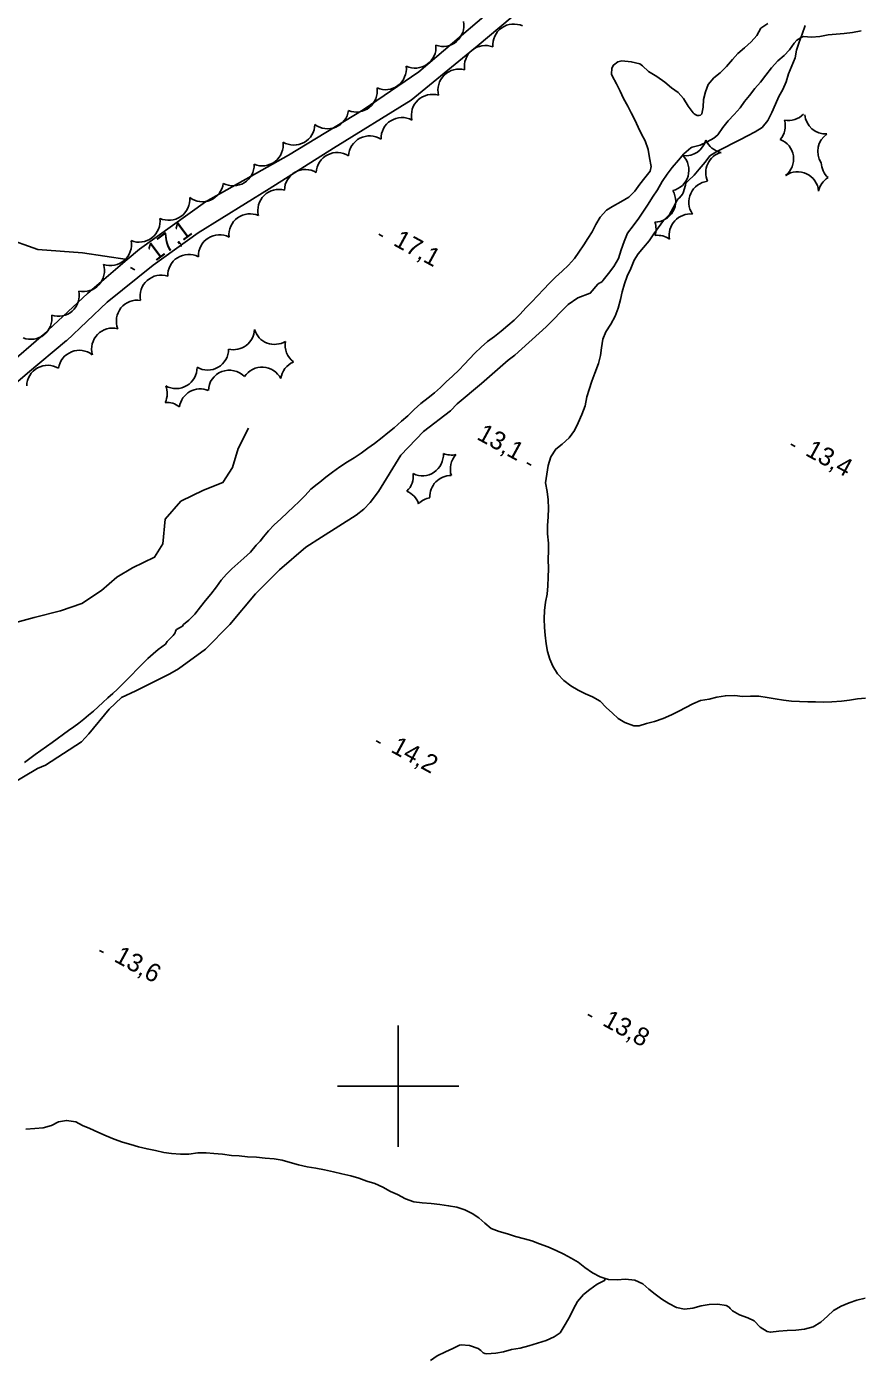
# Model space of a CAD drawing. Extents: x 219136 to 222520, y 5421589 to 5424530.
# Drawn here: x 219338.8 to 219475.9, y 5422954.8 to 5423174.7 of the extents above; entities that cross this region are included whole.
import ezdxf

# ---------------------------------------------------------------- set-up
doc = ezdxf.new("R2010")
doc.units = 0
for name, color, linetype in [('Level 19', 7, 'Continuous'), ('Level 2', 7, 'Continuous'), ('Level 22', 7, 'Continuous'), ('Level 3', 7, 'Continuous'), ('Level 4', 7, 'Continuous'), ('Level 44', 7, 'Continuous'), ('Level 61', 7, 'Continuous')]:
    doc.layers.add(name, color=color, linetype=linetype)

msp = doc.modelspace()

# ---------------------------------------------------------------- linework, layer by layer
at = {"layer": 'Level 19'}
for points in [[(219422.57, 5423179.56), (219413.04, 5423171.51), (219402.14, 5423162.6), (219389.35, 5423154.7), (219378.75, 5423147.99), (219367.02, 5423140.76), (219359.59, 5423135.38), (219352.05, 5423129.29), (219345.32, 5423122.92)], [(219348.77, 5423130.73), (219355.33, 5423136.34), (219357.34, 5423138.06), (219368.22, 5423145.85), (219381.95, 5423153.54), (219394.23, 5423161.04), (219403.44, 5423167.29), (219414.53, 5423176.76)], [(219348.77, 5423130.73), (219341.55, 5423123.99), (219333.36, 5423116.91), (219323.66, 5423109.24), (219314.35, 5423102.59), (219303.78, 5423094.65), (219291.39, 5423086.4), (219281.5, 5423079.52), (219273.75, 5423073.13), (219267.09, 5423067.41), (219258.22, 5423060.73), (219249.71, 5423054.18), (219239.2, 5423046.69), (219230.9, 5423039.92), (219220.39, 5423031.65), (219213.93, 5423025.56), (219205.19, 5423018.52), (219199.59, 5423014.87), (219189.68, 5423009.18), (219180.35, 5423003.95), (219170.86, 5422999.62), (219170.03, 5422999.19)], [(219237.29, 5423041.14), (219246.58, 5423048.2), (219258.21, 5423057.11), (219269.31, 5423065.18), (219279.23, 5423073.5), (219289.71, 5423081.09), (219300.28, 5423087.98), (219308.84, 5423093.98), (219318.82, 5423101.38), (219329.78, 5423109.8), (219338.9, 5423117.57), (219345.35, 5423122.95)]]:
    msp.add_lwpolyline(points, dxfattribs=at)
at = {"layer": 'Level 2'}
for points in [[(219460.98, 5423175.28), (219459.79, 5423174.48), (219459.13, 5423173.28), (219458.23, 5423172.21), (219457.1, 5423171.26), (219456.04, 5423170.33), (219455.14, 5423169.31), (219454.17, 5423168.18), (219453.12, 5423167.14), (219452.09, 5423166.29), (219451.11, 5423165.17), (219450.7, 5423163.98), (219450.37, 5423162.73), (219450.33, 5423161.44), (219450.11, 5423160.34), (219449.85, 5423160.16), (219449.6, 5423160.08), (219449.31, 5423160.08), (219449.07, 5423160.17), (219448.81, 5423160.35), (219448.63, 5423160.54), (219447.84, 5423161.63), (219447.05, 5423162.87), (219446.2, 5423163.85), (219445.08, 5423164.67), (219443.96, 5423165.56), (219442.66, 5423166.51), (219441.3, 5423167.32), (219440.3, 5423168.27), (219439.87, 5423168.59), (219438.45, 5423168.96), (219436.92, 5423169.12), (219436.25, 5423168.91), (219435.51, 5423168.41), (219435.24, 5423167.91), (219435.21, 5423166.88), (219435.31, 5423166.6), (219435.99, 5423165.29), (219436.6, 5423164.07), (219437.19, 5423162.91), (219437.86, 5423161.61), (219438.44, 5423160.5), (219439.01, 5423159.39), (219439.56, 5423158.14)], [(219476.37, 5423174.07), (219474.93, 5423173.8), (219473.53, 5423173.6), (219472.26, 5423173.51), (219470.89, 5423173.38), (219469.53, 5423173.12), (219468.18, 5423173), (219466.85, 5423173.09), (219466.57, 5423173), (219466.28, 5423172.86), (219465.76, 5423172.53), (219465.29, 5423171.99), (219464.55, 5423170.92), (219463.64, 5423169.97), (219462.6, 5423169.08), (219461.59, 5423167.96), (219460.66, 5423166.73), (219459.75, 5423165.6), (219458.84, 5423164.51), (219457.92, 5423163.4), (219457.12, 5423162.39), (219456.39, 5423161.36), (219455.42, 5423160.23), (219454.43, 5423159.18)], [(219439.56, 5423158.14), (219440.13, 5423157.03), (219440.72, 5423155.89), (219441.22, 5423154.49), (219441.47, 5423153.08), (219441.71, 5423151.67), (219441.54, 5423150.9), (219440.66, 5423149.82), (219439.85, 5423148.74), (219439.03, 5423147.63), (219438.04, 5423146.59), (219436.71, 5423145.82), (219435.36, 5423145.08), (219434.39, 5423144.49), (219433.34, 5423143.3), (219432.61, 5423142.1), (219431.98, 5423140.89), (219431.31, 5423139.78), (219430.62, 5423138.73), (219429.81, 5423137.57), (219429.11, 5423136.49), (219428.09, 5423135.38), (219427.06, 5423134.42), (219425.95, 5423133.41), (219424.92, 5423132.4), (219424.03, 5423131.44), (219422.99, 5423130.36), (219422.06, 5423129.33), (219421.05, 5423128.35), (219420.11, 5423127.31), (219419.12, 5423126.34), (219418.1, 5423125.47), (219417.01, 5423124.54), (219415.89, 5423123.64), (219414.74, 5423122.82), (219413.72, 5423121.89)], [(219454.43, 5423159.18), (219453.56, 5423158.08), (219452.75, 5423156.91), (219452.07, 5423156.32), (219450.96, 5423155.75), (219449.81, 5423155.19), (219448.48, 5423154.86), (219448.25, 5423154.74), (219447.1, 5423153.76), (219446.21, 5423152.7), (219445.2, 5423151.53), (219444.36, 5423150.43), (219443.52, 5423149.2), (219442.78, 5423147.85), (219441.96, 5423146.59), (219441.22, 5423145.47), (219440.44, 5423144.31), (219439.67, 5423143.14), (219438.74, 5423141.91), (219437.83, 5423140.66), (219437.27, 5423139.3), (219436.79, 5423137.91), (219436.32, 5423136.5), (219435.59, 5423135.17), (219434.71, 5423134.03), (219433.83, 5423132.95), (219433.65, 5423132.73), (219433.43, 5423132.56), (219433.17, 5423132.43), (219432.96, 5423132.26), (219431.69, 5423130.78), (219431.69, 5423130.78)], [(219431.69, 5423130.78), (219429.65, 5423130.03), (219428.02, 5423128.9), (219424.42, 5423125.21), (219419.27, 5423120.57), (219418.13, 5423119.74), (219413.73, 5423115.9), (219409.75, 5423112.53), (219408.62, 5423111.36), (219404.17, 5423107.95), (219400.46, 5423104.07), (219396.79, 5423098.09), (219395.41, 5423096.28), (219394.35, 5423095.17), (219393.1, 5423094.16), (219387.38, 5423090.55), (219384.8, 5423088.9), (219380.43, 5423085.14), (219376.5, 5423081.19), (219372.26, 5423076.15), (219368.24, 5423072.05), (219363.78, 5423068.81), (219362.35, 5423068.01), (219356.74, 5423065.22), (219354.4, 5423064.11), (219352.35, 5423062.15), (219349.01, 5423058.08), (219347.78, 5423056.79)], [(219413.72, 5423121.89), (219412.66, 5423120.88), (219411.8, 5423119.95), (219410.92, 5423119.03), (219410.05, 5423118.13), (219408.95, 5423117.1), (219407.9, 5423116.17), (219406.97, 5423115.23), (219406.02, 5423114.32), (219404.94, 5423113.52), (219403.74, 5423112.59), (219402.67, 5423111.59), (219401.59, 5423110.57), (219400.55, 5423109.65), (219399.36, 5423108.6), (219398.33, 5423107.76), (219397.35, 5423106.96), (219396.1, 5423106.01), (219395.03, 5423105.22), (219393.89, 5423104.41), (219392.75, 5423103.65), (219391.67, 5423102.96), (219390.4, 5423102.13), (219389.21, 5423101.28), (219388.08, 5423100.46), (219387.12, 5423099.61), (219386.9, 5423099.42), (219386.63, 5423099.26), (219385.59, 5423098.46), (219384.65, 5423097.42), (219383.67, 5423096.42), (219382.75, 5423095.54), (219381.78, 5423094.63), (219380.66, 5423093.58), (219379.58, 5423092.59), (219378.62, 5423091.56), (219377.82, 5423090.61)], [(219377.82, 5423090.61), (219377.26, 5423089.9), (219376.61, 5423089.2), (219375.68, 5423088.07), (219374.54, 5423087.06), (219373.56, 5423086.19), (219372.61, 5423085.31), (219371.69, 5423084.45), (219370.81, 5423083.45), (219370.04, 5423082.34), (219369.12, 5423081.14), (219368.23, 5423080.09), (219367.43, 5423079.05), (219366.51, 5423077.85), (219365.5, 5423076.85), (219364.63, 5423076.13), (219364.43, 5423075.88)], [(219364.43, 5423075.88), (219363.45, 5423075.31), (219363.3, 5423075.02), (219363.22, 5423074.77), (219362.92, 5423074.32), (219361.94, 5423073.33), (219361.63, 5423072.9), (219360.45, 5423072), (219360.45, 5423072)], [(219348.97, 5423061.2), (219349.76, 5423061.87), (219350.53, 5423062.57), (219351.33, 5423063.29), (219352.16, 5423064.02), (219352.95, 5423064.75), (219353.72, 5423065.48), (219354.5, 5423066.24), (219355.27, 5423067.01), (219356.08, 5423067.81), (219356.94, 5423068.7), (219357.84, 5423069.63), (219358.73, 5423070.51), (219359.62, 5423071.29), (219360.45, 5423072)], [(219338.42, 5423053.36), (219339.26, 5423054.02), (219340.14, 5423054.71), (219341.07, 5423055.37), (219342, 5423056.03), (219342.94, 5423056.69), (219345.67, 5423058.64), (219346.52, 5423059.26), (219347.35, 5423059.86), (219348.16, 5423060.5), (219348.97, 5423061.2)], [(219347.78, 5423056.79), (219341.87, 5423052.94), (219340.56, 5423052.37), (219335.93, 5423049.65)]]:
    msp.add_lwpolyline(points, dxfattribs=at)
at = {"layer": 'Level 22'}
for points in [[(219355.33, 5423136.34), (219347.98, 5423137.41), (219340.61, 5423138), (219335.02, 5423139.94), (219327.81, 5423144.26), (219323.21, 5423147.56), (219318.18, 5423148.12), (219314.24, 5423149.13), (219311.45, 5423152.76), (219306.07, 5423156.51), (219300.95, 5423159.18), (219295.41, 5423161.32), (219288.56, 5423164.72), (219284.65, 5423166.06), (219280.71, 5423165.48), (219276.8, 5423167.93), (219273.48, 5423170.61), (219269.3, 5423172.93), (219265.89, 5423174.62), (219265.86, 5423174.63)], [(219375.34, 5423108.5), (219373.64, 5423105.14), (219372.7, 5423102.04), (219371.12, 5423099.55), (219367.94, 5423098.31), (219364.18, 5423096.48), (219361.57, 5423093.53), (219361.19, 5423089.46), (219359.85, 5423087.22), (219356.21, 5423085.49), (219353.63, 5423083.93), (219351.12, 5423081.75), (219347.85, 5423079.59), (219344.35, 5423078.37), (219339.99, 5423077.32), (219334.93, 5423075.93)]]:
    msp.add_lwpolyline(points, dxfattribs=at)
at = {"layer": 'Level 3'}
for p, q in [((219396.81, 5423140.5), (219397.51, 5423140.12)), ((219355.9, 5423134.99), (219356.6, 5423134.61)), ((219464.75, 5423105.86), (219465.45, 5423105.48)), ((219421.24, 5423102.82), (219421.94, 5423102.44)), ((219396.41, 5423056.93), (219397.11, 5423056.55)), ((219350.74, 5423022.4), (219351.45, 5423022.02)), ((219431.29, 5423011.84), (219432, 5423011.46))]:
    msp.add_line(p, q, dxfattribs=at)
at = {"layer": 'Level 4'}
for points in [[(219467.12, 5423174.9), (219466.65, 5423173.49), (219466.11, 5423172.18), (219465.7, 5423170.85), (219465.45, 5423169.61), (219464.94, 5423168.28), (219464.36, 5423166.95), (219464.01, 5423165.62), (219463.43, 5423164.38), (219462.78, 5423163.24), (219462.22, 5423161.94), (219461.61, 5423160.6), (219460.98, 5423159.24), (219460.05, 5423158.11), (219458.9, 5423157.4), (219457.6, 5423156.73), (219456.45, 5423156.13), (219455.14, 5423155.46), (219453.96, 5423154.85), (219452.57, 5423154.14), (219451.41, 5423153.41), (219450.61, 5423152.41), (219449.65, 5423151.26), (219448.83, 5423150.26), (219447.82, 5423149.32), (219447.46, 5423148.9), (219447.37, 5423148.62), (219447.02, 5423147.32), (219446.87, 5423147.12), (219446.38, 5423146.48), (219446.18, 5423146.33), (219446.04, 5423146.11)], [(219446.04, 5423146.11), (219445.36, 5423144.87), (219444.76, 5423143.76), (219443.78, 5423142.76), (219442.88, 5423141.58), (219442.16, 5423140.56), (219441.39, 5423139.42), (219440.44, 5423138.3), (219439.61, 5423137.28), (219438.93, 5423136.21), (219438.37, 5423134.87), (219437.79, 5423133.56), (219437.32, 5423132.3), (219436.93, 5423131.02), (219436.66, 5423129.76), (219436.28, 5423128.32), (219435.8, 5423126.98), (219435.07, 5423125.65), (219434.28, 5423124.4), (219433.76, 5423123.2), (219433.52, 5423121.77), (219433.39, 5423120.5), (219433.05, 5423119.17), (219432.45, 5423117.6), (219431.96, 5423116.26), (219431.48, 5423114.88), (219431.14, 5423113.67), (219430.82, 5423112.18), (219430.3, 5423110.75), (219429.72, 5423109.41), (219429.07, 5423108.12), (219428.19, 5423106.91), (219427.04, 5423105.88), (219426.01, 5423105.06), (219425.17, 5423103.79), (219424.74, 5423102.37), (219424.5, 5423100.91), (219424.32, 5423099.5), (219424.59, 5423098.1), (219424.76, 5423096.69), (219424.82, 5423095.29), (219424.75, 5423093.87), (219424.61, 5423092.47), (219424.65, 5423091.07), (219424.78, 5423089.55), (219424.78, 5423088.29), (219424.75, 5423086.91), (219424.8, 5423085.34), (219424.77, 5423083.96), (219424.7, 5423082.49), (219424.56, 5423081.12), (219424.3, 5423079.8), (219424.12, 5423078.46), (219424.07, 5423077.06), (219424.15, 5423075.63), (219424.25, 5423074.36), (219424.4, 5423072.97), (219424.65, 5423071.68), (219425.01, 5423070.41), (219425.52, 5423069.24), (219426.27, 5423068.02), (219427.32, 5423066.92), (219428.46, 5423066.05), (219429.7, 5423065.31), (219430.88, 5423064.72)], [(219430.88, 5423064.72), (219432.06, 5423064.23), (219433.34, 5423063.48), (219434.33, 5423062.47), (219435.33, 5423061.52), (219436.31, 5423060.62), (219437.37, 5423059.95), (219438.85, 5423059.41), (219439.74, 5423059.45), (219440.97, 5423059.8), (219442.3, 5423060.16), (219443.69, 5423060.63), (219445.07, 5423061.24), (219446.3, 5423061.87), (219447.46, 5423062.47), (219448.59, 5423063.05), (219449.89, 5423063.58), (219451.29, 5423063.82), (219452.55, 5423064.13), (219453.96, 5423064.39), (219455.5, 5423064.41), (219456.78, 5423064.29), (219458.11, 5423064.3), (219459.49, 5423064.3), (219460.86, 5423064.09), (219462.19, 5423063.88), (219463.54, 5423063.68), (219464.89, 5423063.52), (219466.21, 5423063.43), (219467.57, 5423063.37), (219468.84, 5423063.41), (219470.15, 5423063.35), (219471.52, 5423063.36), (219473.1, 5423063.52), (219474.43, 5423063.65), (219475.74, 5423063.86), (219477.06, 5423064.01)], [(219338.62, 5422992.93), (219340.08, 5422993), (219341.49, 5422993.12), (219342.83, 5422993.5), (219343.98, 5422994.1), (219345.32, 5422994.35), (219346.85, 5422994.1), (219347.96, 5422993.53), (219349.17, 5422992.99), (219350.5, 5422992.43), (219351.88, 5422991.81), (219353.17, 5422991.27), (219354.57, 5422990.77), (219355.94, 5422990.39), (219357.22, 5422990.02), (219358.62, 5422989.64), (219360.02, 5422989.37), (219361.39, 5422989.08), (219362.65, 5422988.9), (219364.12, 5422988.78), (219365.5, 5422988.81), (219366.98, 5422988.99), (219368.34, 5422989), (219369.62, 5422988.91), (219371.07, 5422988.76), (219372.51, 5422988.59), (219373.78, 5422988.52), (219375.18, 5422988.35), (219376.65, 5422988.29), (219378.09, 5422988.15), (219379.56, 5422988), (219380.87, 5422987.81), (219382.23, 5422987.39), (219383.56, 5422987), (219385.02, 5422986.7), (219386.43, 5422986.45), (219387.89, 5422986.18), (219389.37, 5422985.87), (219390.74, 5422985.54), (219392.21, 5422985.23)], [(219392.21, 5422985.23), (219393.55, 5422984.81), (219394.83, 5422984.35), (219396.16, 5422983.96), (219397.49, 5422983.36), (219398.74, 5422982.63), (219399.92, 5422982.11), (219401.23, 5422981.41), (219402.57, 5422980.91), (219403.97, 5422980.74), (219405.46, 5422980.63), (219406.88, 5422980.46), (219408.32, 5422980.28), (219409.71, 5422980.02), (219411, 5422979.59), (219412.23, 5422979.02), (219413.32, 5422978.27), (219414.31, 5422977.42), (219415.35, 5422976.54), (219416.67, 5422976.03), (219418.03, 5422975.66), (219419.37, 5422975.23), (219420.85, 5422974.84), (219422.06, 5422974.47), (219423.34, 5422973.98), (219424.7, 5422973.49), (219426.05, 5422972.9), (219427.33, 5422972.31), (219428.55, 5422971.65), (219429.68, 5422970.97), (219430.81, 5422970.11), (219432.08, 5422969.23), (219433.31, 5422968.56), (219434.15, 5422968.29)], [(219405.37, 5422954.77), (219406.46, 5422955.51), (219407.84, 5422956.17), (219409.01, 5422956.76), (219410.14, 5422957.29), (219410.41, 5422957.33), (219411.76, 5422957.24), (219413.19, 5422956.74), (219413.64, 5422956.4), (219414.03, 5422956.01), (219414.29, 5422955.91), (219414.6, 5422955.88), (219416.11, 5422955.99), (219417.37, 5422956.2), (219418.68, 5422956.58), (219420.13, 5422956.81), (219421.58, 5422957.17), (219423.01, 5422957.62), (219424.42, 5422958.07), (219425.75, 5422958.67), (219426.72, 5422959.32), (219426.87, 5422959.59), (219427.57, 5422960.71), (219428.3, 5422962.03), (219428.93, 5422963.29), (219429.59, 5422964.49), (219430.55, 5422965.62), (219431.64, 5422966.49), (219432.83, 5422967.32), (219434.04, 5422967.94), (219434.15, 5422968.29)], [(219434.15, 5422968.29), (219434.72, 5422968.11), (219436.11, 5422968.05), (219437.49, 5422968.17), (219439.01, 5422968.02), (219440.33, 5422967.41), (219441.33, 5422966.51), (219442.38, 5422965.72), (219443.49, 5422964.88), (219444.66, 5422964.15), (219445.89, 5422963.52), (219447.21, 5422963.24), (219448.58, 5422963.4), (219449.96, 5422963.76), (219451.3, 5422964), (219452.71, 5422964.02), (219454.1, 5422963.83), (219454.57, 5422963.55), (219454.75, 5422963.34), (219455.12, 5422962.95), (219456.3, 5422962.29), (219457.68, 5422961.81), (219458.71, 5422961.28), (219459.71, 5422960.25), (219460.85, 5422959.55), (219461.39, 5422959.41), (219462.8, 5422959.62), (219464.13, 5422959.71), (219465.6, 5422959.78), (219467.03, 5422959.93), (219468.42, 5422960.32), (219469.68, 5422961.08), (219470.83, 5422962.05)], [(219470.83, 5422962.05), (219471.81, 5422963.02), (219473.05, 5422963.74), (219474.36, 5422964.26), (219475.67, 5422964.72), (219477.04, 5422965.04)]]:
    msp.add_lwpolyline(points, dxfattribs=at)
at = {"layer": 'Level 44'}
for centre, start, end in [((219407.39, 5423174.94), 250.627, 10.627), ((219419.07, 5423171.71), 64.9892, 184.9892), ((219402.79, 5423171.36), 245.2687, 5.2687), ((219414.39, 5423168.17), 69.2664, 189.2664), ((219397.9, 5423167.8), 246.749, 6.749), ((219410.03, 5423164.28), 74.2048, 194.2048), ((219393.11, 5423164.12), 248.3311, 8.3311), ((219405.65, 5423160.11), 72.9646, 192.9646), ((219388.39, 5423161.35), 232.5021, 352.5021), ((219400.64, 5423156.29), 61.7676, 181.7676), ((219464.37, 5423162.73), 259.4037, 315.556), ((219470.51, 5423160.49), 184.7762, 273.0653), ((219382.82, 5423158.66), 239.0476, 359.0476), ((219460.39, 5423158.39), 319.4037, 15.556), ((219377.6, 5423155.24), 247.4912, 7.4912), ((219395.3, 5423153.26), 57.2697, 177.2697), ((219447.4, 5423156.9), 263.2939, 345.4002), ((219453.93, 5423157.4), 203.2939, 258.8466), ((219461.75, 5423152.91), 308.4708, 68.4708), ((219472.67, 5423154.18), 124.7762, 213.0653), ((219389.97, 5423150.52), 57.1982, 177.1982), ((219444.49, 5423151.07), 283.615, 43.615), ((219454.18, 5423150.66), 105.4002, 204.3665), ((219372.81, 5423151.94), 241.6561, 1.6561), ((219384.73, 5423147.72), 59.0453, 179.0453), ((219473.23, 5423152.4), 181.7046, 227.5959), ((219367.73, 5423149.32), 232.764, 352.764), ((219451.39, 5423145.79), 95.9863, 214.4088), ((219465.88, 5423147.35), 4.6557, 124.6557), ((219472.71, 5423146.89), 121.7046, 167.5959), ((219362.19, 5423146.26), 245.0296, 5.0296), ((219380.33, 5423144.44), 74.3814, 194.3814), ((219442.31, 5423145.95), 270.3978, 30.3978), ((219357.29, 5423142.65), 247.8526, 7.8526), ((219375.57, 5423140.41), 66.0755, 186.0755), ((219439.08, 5423141.31), 343.2962, 19.8365), ((219448.17, 5423140.38), 84.0549, 191.4033), ((219370.54, 5423136.96), 62.7717, 182.7717), ((219442.77, 5423136.87), 54.6276, 96.1863), ((219352.58, 5423138.8), 250.6056, 10.6056), ((219348.12, 5423134.5), 257.32, 17.32), ((219365.48, 5423133.72), 62.5608, 182.5608), ((219360.91, 5423130.29), 71.3585, 191.3585), ((219343.97, 5423130.42), 251.6787, 11.6787), ((219357, 5423126.18), 81.33, 201.33), ((219339.46, 5423126.63), 248.4247, 8.4247), ((219352.92, 5423121.56), 75.7858, 195.7858), ((219372.86, 5423124.92), 256.7173, 357.9559), ((219379.64, 5423125.79), 196.7173, 301.4201), ((219384.85, 5423122.19), 169.252, 232.6071), ((219347.44, 5423117.9), 51.8057, 171.8057), ((219368.6, 5423121.55), 239.9861, 359.9861), ((219342.22, 5423115.43), 58.788, 178.788), ((219363.4, 5423118.51), 240.5627, 0.5627), ((219372.17, 5423114.62), 44.0744, 178.0655), ((219377.56, 5423115.13), 26.7215, 146.7215), ((219384.09, 5423116.24), 112.8654, 172.6071), ((219358.47, 5423114.24), 334.9241, 21.2931), ((219367.37, 5423111.54), 67.3068, 171.5371), ((219361.83, 5423109.31), 52.2981, 93.6866), ((219404.01, 5423104.12), 243.7178, 3.7178), ((219408.8, 5423107.54), 247.3389, 282.3044), ((219412.07, 5423101.79), 136.8737, 198.3078), ((219399.04, 5423100.6), 314.5503, 6.9406), ((219408.69, 5423097.24), 88.5789, 183.0413), ((219400.11, 5423094.94), 18.9904, 66.9406), ((219405.86, 5423093.65), 100.5102, 135.7092)]:
    msp.add_arc(centre, 3.46, start, end, dxfattribs=at)
at = {"layer": 'Level 61'}
for points in [[(219400, 5423010), (219400, 5423000), (219400, 5422990)], [(219390, 5423000), (219400, 5423000), (219410, 5423000)]]:
    msp.add_lwpolyline(points, dxfattribs=at)

# ---------------------------------------------------------------- texts
at = {"layer": 'Level 3'}
for s, rotation, p in [('17,1', 36.6979, (219359.98, 5423135.94)), ('17,1', 331.383, (219399.05, 5423138.76)), ('13,1', 331.383, (219412.81, 5423106.78)), ('13,4', 331.383, (219466.99, 5423104.13)), ('14,2', 331.383, (219398.65, 5423055.2)), ('13,6', 331.383, (219352.99, 5423020.67)), ('13,8', 331.383, (219433.54, 5423010.11))]:
    msp.add_text(s, height=3, rotation=rotation, dxfattribs=at).set_placement(p)

doc.saveas('drawing.dxf')
